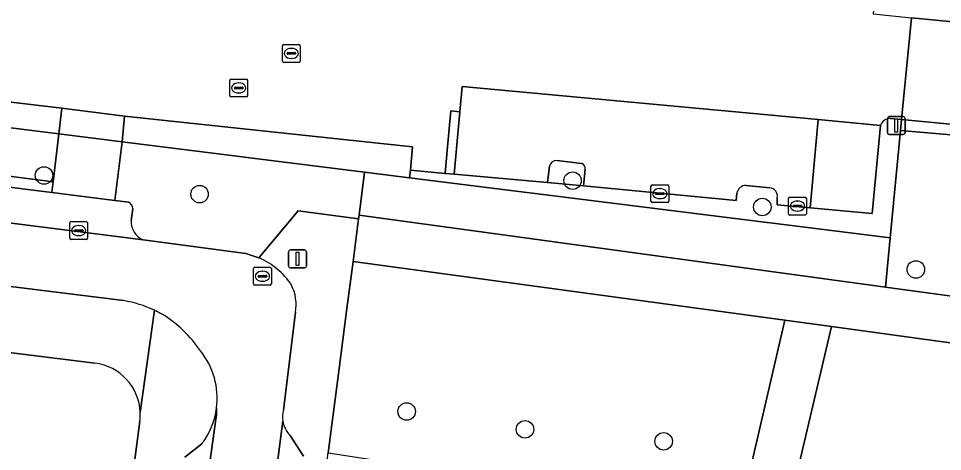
# Model space of a CAD drawing. Extents: x 161848 to 162726, y 385382 to 386521.
# Drawn here: x 162247.3 to 162299, y 386331.6 to 386355.8 of the extents above; entities that cross this region are included whole.
import ezdxf

# ---------------------------------------------------------------- set-up
doc = ezdxf.new("R2010")
doc.units = 0
for name, color, linetype in [('IMGEO_Boom', 7, 'Continuous'), ('IMGEO_Erf', 7, 'Continuous'), ('IMGEO_Groenvoorziening', 7, 'Continuous'), ('IMGEO_Haag', 7, 'Continuous'), ('IMGEO_Hek', 7, 'Continuous'), ('IMGEO_Kolk', 7, 'Continuous'), ('IMGEO_Lichtmast', 7, 'Continuous'), ('IMGEO_Parkeervlak_open', 7, 'Continuous'), ('IMGEO_Rijbaan_lokaal_open', 7, 'Continuous'), ('IMGEO_Rioolput', 7, 'Continuous'), ('IMGEO_Voetpad_halfverhard', 7, 'Continuous'), ('IMGEO_Voetpad_open', 7, 'Continuous')]:
    doc.layers.add(name, color=color, linetype=linetype)

msp = doc.modelspace()

# ---------------------------------------------------------------- linework, layer by layer
at = {"layer": 'IMGEO_Boom'}
for centre in [(162248.753, 386347.027), (162278.316, 386346.739), (162257.456, 386345.984), (162288.925, 386345.265), (162297.513, 386341.776), (162269.037, 386333.839), (162275.658, 386332.845), (162283.407, 386332.177)]:
    msp.add_circle(centre, 0.489, dxfattribs=at)
at = {"layer": 'IMGEO_Erf'}
for points in [[(162251.607, 386336.542), (162228.051, 386339.468)], [(162248.184, 386287.908), (162248.233, 386288.282), (162254.115, 386333.295)]]:
    msp.add_lwpolyline(points, dxfattribs=at)
for centre, radius, start, end in [((162251.242, 386333.668), 2.897, 2.2935, 82.7688), ((162251.143, 386333.674), 2.996, 352.7388, 2.1092)]:
    msp.add_arc(centre, radius, start, end, dxfattribs=at)
at = {"layer": 'IMGEO_Groenvoorziening'}
for points in [[(162309.527, 386350.371), (162309.036, 386348.986), (162296.708, 386350.154), (162296.647, 386349.542), (162308.605, 386348.513), (162314.648, 386347.993), (162331.162, 386390.434), (162336.508, 386447.22), (162320.167, 386448.885), (162320.11, 386448.215), (162331.028, 386446.98), (162335.947, 386446.426), (162330.703, 386390.726)], [(162229.574, 386352.028), (162229.598, 386351.853), (162249.576, 386349.351), (162249.744, 386350.782), (162230.054, 386353.106)], [(162277.123, 386346.609), (162276.915, 386346.627), (162271.687, 386347.099), (162271.189, 386347.146), (162269.244, 386347.32), (162269.205, 386346.902), (162296.08, 386343.552), (162296.647, 386349.542), (162296.708, 386350.154), (162296.103, 386350.211)], [(162295.543, 386349.823), (162295.067, 386344.906), (162291.599, 386345.225), (162289.761, 386345.394), (162289.756, 386345.782)], [(162266.685, 386347.216), (162253.122, 386348.907), (162252.718, 386345.622), (162253.472, 386345.527)], [(162278.824, 386347.695), (162277.45, 386347.855)], [(162254.299, 386343.439), (162260.05, 386342.659), (162260.768, 386342.429), (162262.972, 386345.057), (162266.353, 386344.609), (162266.378, 386344.801), (162266.685, 386347.216)], [(162277.02, 386347.549), (162276.915, 386346.627), (162277.123, 386346.609), (162278.931, 386346.445), (162279.027, 386347.363)], [(162287.504, 386346.032), (162287.466, 386345.626), (162278.931, 386346.445), (162277.123, 386346.609)], [(162289.345, 386346.337), (162288.032, 386346.473)], [(162253.726, 386345.177), (162253.633, 386344.502)]]:
    msp.add_lwpolyline(points, dxfattribs=at)
for points in [[(162231.52, 386348.296), (162231.575, 386348.876), (162233.446, 386348.699), (162249.259, 386346.667), (162249.576, 386349.351), (162229.598, 386351.853), (162229.773, 386348.517)], [(162253.26, 386350.341), (162253.122, 386348.907), (162266.685, 386347.216), (162269.205, 386346.902), (162269.244, 386347.32), (162269.372, 386348.631)], [(162272.012, 386350.584), (162271.514, 386350.629), (162271.308, 386348.425), (162271.189, 386347.146), (162271.687, 386347.099)], [(162316.242, 386338.016), (162301.758, 386340.996), (162308.605, 386348.513), (162296.647, 386349.542), (162296.08, 386343.552), (162295.819, 386340.795)], [(162269.205, 386346.902), (162266.685, 386347.216), (162266.378, 386344.801), (162295.819, 386340.795), (162296.08, 386343.552)], [(162290.19, 386338.952), (162266.04, 386342.23), (162265.694, 386339.604), (162265.237, 386336.089), (162264.641, 386331.526), (162287.646, 386328.009)], [(162298.101, 386290.767), (162317.713, 386335.163), (162292.79, 386338.592), (162290.161, 386327.442), (162271.887, 386250), (162253.156, 386170.623), (162250.491, 386159.339), (162253.978, 386158.884), (162257.929, 386162.345), (162258.167, 386162.865), (162260.963, 386173.327), (162263.976, 386184.406), (162266.087, 386192.236), (162268.162, 386199.561), (162269.353, 386203.783), (162272.276, 386213.996), (162273.521, 386218.452), (162275.09, 386223.991), (162276.768, 386230.072), (162277.869, 386233.716), (162281.532, 386245.028)]]:
    msp.add_lwpolyline(points, close=True, dxfattribs=at)
for centre, radius, start, end in [((162296.08, 386349.647), 0.565, 87.6233, 161.8096), ((162277.418, 386347.445), 0.411, 85.5344, 165.339), ((162278.728, 386347.408), 0.303, 351.4545, 71.4326), ((162288.03, 386345.938), 0.535, 89.8247, 169.9144), ((162289.316, 386345.886), 0.452, 346.7718, 86.2711), ((162253.354, 386345.175), 0.372, 0.3779, 71.5599), ((162254.686, 386344.422), 1.056, 175.6318, 248.5048)]:
    msp.add_arc(centre, radius, start, end, dxfattribs=at)
at = {"layer": 'IMGEO_Haag'}
msp.add_lwpolyline([(162229.574, 386352.028), (162229.598, 386351.853), (162249.576, 386349.351), (162249.744, 386350.782), (162230.054, 386353.106)], dxfattribs=at)
for points in [[(162253.26, 386350.341), (162253.122, 386348.907), (162266.685, 386347.216), (162269.205, 386346.902), (162269.244, 386347.32), (162269.372, 386348.631)], [(162271.687, 386347.099), (162272.012, 386350.584), (162271.514, 386350.629), (162271.308, 386348.425), (162271.189, 386347.146)]]:
    msp.add_lwpolyline(points, close=True, dxfattribs=at)
at = {"layer": 'IMGEO_Hek'}
for points in [[(162249.576, 386349.351), (162229.598, 386351.853), (162224.391, 386352.511)], [(162269.205, 386346.902), (162266.685, 386347.216), (162253.122, 386348.907), (162249.576, 386349.351)], [(162296.08, 386343.552), (162296.647, 386349.542)], [(162296.647, 386349.542), (162308.605, 386348.513)], [(162296.08, 386343.552), (162269.205, 386346.902)]]:
    msp.add_lwpolyline(points, dxfattribs=at)
at = {"layer": 'IMGEO_Kolk'}
for p, q in [((162259.144, 386351.489), (162259.144, 386352.341)), ((162259.219, 386352.415), (162260.071, 386352.415)), ((162260.145, 386352.341), (162260.145, 386351.489)), ((162259.403, 386351.909), (162259.403, 386351.921)), ((162259.841, 386351.872), (162259.443, 386351.872)), ((162259.446, 386351.958), (162259.844, 386351.958)), ((162259.632, 386352.195), (162259.657, 386352.195)), ((162259.887, 386351.921), (162259.887, 386351.909)), ((162260.071, 386351.415), (162259.219, 386351.415)), ((162259.655, 386351.635), (162259.63, 386351.635)), ((162282.699, 386345.585), (162282.699, 386346.437)), ((162282.774, 386346.511), (162283.626, 386346.511)), ((162283.001, 386346.054), (162283.399, 386346.054)), ((162283.187, 386346.291), (162283.212, 386346.291)), ((162283.7, 386346.437), (162283.7, 386345.585)), ((162282.958, 386346.005), (162282.958, 386346.017)), ((162283.396, 386345.968), (162282.998, 386345.968)), ((162283.21, 386345.731), (162283.185, 386345.731)), ((162283.442, 386346.017), (162283.442, 386346.005)), ((162290.391, 386344.892), (162290.391, 386345.744)), ((162290.466, 386345.818), (162291.318, 386345.818)), ((162290.879, 386345.598), (162290.904, 386345.598)), ((162291.392, 386345.744), (162291.392, 386344.892)), ((162283.626, 386345.511), (162282.774, 386345.511)), ((162290.65, 386345.312), (162290.65, 386345.324)), ((162291.088, 386345.275), (162290.69, 386345.275)), ((162290.693, 386345.361), (162291.091, 386345.361)), ((162290.902, 386345.038), (162290.877, 386345.038)), ((162291.134, 386345.324), (162291.134, 386345.312)), ((162291.318, 386344.818), (162290.466, 386344.818)), ((162250.196, 386343.521), (162250.196, 386344.373)), ((162250.271, 386344.447), (162251.123, 386344.447)), ((162250.498, 386343.99), (162250.896, 386343.99)), ((162250.684, 386344.227), (162250.709, 386344.227)), ((162251.197, 386344.373), (162251.197, 386343.521)), ((162250.455, 386343.941), (162250.455, 386343.953)), ((162250.893, 386343.904), (162250.495, 386343.904)), ((162250.707, 386343.667), (162250.682, 386343.667)), ((162250.939, 386343.953), (162250.939, 386343.941)), ((162251.123, 386343.447), (162250.271, 386343.447))]:
    msp.add_line(p, q, dxfattribs=at)
for points in [[(162259.144, 386351.489), (162259.144, 386352.341)], [(162259.219, 386352.415), (162260.071, 386352.415)], [(162260.145, 386352.341), (162260.145, 386351.489)], [(162260.071, 386351.415), (162259.219, 386351.415)], [(162282.699, 386345.585), (162282.699, 386346.437)], [(162282.774, 386346.511), (162283.626, 386346.511)], [(162283.7, 386346.437), (162283.7, 386345.585)], [(162290.391, 386344.892), (162290.391, 386345.744)], [(162290.466, 386345.818), (162291.318, 386345.818)], [(162291.392, 386345.744), (162291.392, 386344.892)], [(162283.626, 386345.511), (162282.774, 386345.511)], [(162291.318, 386344.818), (162290.466, 386344.818)], [(162250.196, 386343.521), (162250.196, 386344.373)], [(162250.271, 386344.447), (162251.123, 386344.447)], [(162251.197, 386344.373), (162251.197, 386343.521)], [(162251.123, 386343.447), (162250.271, 386343.447)]]:
    msp.add_lwpolyline(points, dxfattribs=at)
for centre, radius, start, end in [((162259.221, 386352.339), 0.0765, 91.552, 178.448), ((162259.221, 386352.339), 0.0765, 91.552, 178.448), ((162260.069, 386352.339), 0.0765, 1.552, 88.448), ((162260.069, 386352.339), 0.0765, 1.552, 88.448), ((162259.443, 386351.918), 0.0403, 85.8775, 175.7526), ((162259.44, 386351.908), 0.0366, 178.938, 274.7102), ((162259.844, 386351.915), 0.043, 264.8664, 352.4533), ((162259.848, 386351.92), 0.0386, 1.7309, 96.639), ((162259.221, 386351.491), 0.0765, 181.552, 268.448), ((162259.221, 386351.491), 0.0765, 181.552, 268.448), ((162260.069, 386351.491), 0.0765, 271.552, 358.448), ((162260.069, 386351.491), 0.0765, 271.552, 358.448), ((162282.776, 386346.435), 0.0765, 91.552, 178.448), ((162282.776, 386346.435), 0.0765, 91.552, 178.448), ((162282.998, 386346.014), 0.0403, 85.8775, 175.7526), ((162283.403, 386346.016), 0.0386, 1.7309, 96.639), ((162283.624, 386346.435), 0.0765, 1.552, 88.448), ((162283.624, 386346.435), 0.0765, 1.552, 88.448), ((162282.776, 386345.587), 0.0765, 181.552, 268.448), ((162282.776, 386345.587), 0.0765, 181.552, 268.448), ((162282.995, 386346.004), 0.0366, 178.938, 274.7102), ((162283.399, 386346.011), 0.043, 264.8664, 352.4533), ((162283.624, 386345.587), 0.0765, 271.552, 358.448), ((162283.624, 386345.587), 0.0765, 271.552, 358.448), ((162290.468, 386345.742), 0.0765, 91.552, 178.448), ((162290.468, 386345.742), 0.0765, 91.552, 178.448), ((162291.316, 386345.742), 0.0765, 1.552, 88.448), ((162291.316, 386345.742), 0.0765, 1.552, 88.448), ((162290.69, 386345.321), 0.0403, 85.8775, 175.7526), ((162290.687, 386345.311), 0.0366, 178.938, 274.7102), ((162291.091, 386345.318), 0.043, 264.8664, 352.4533), ((162291.095, 386345.323), 0.0386, 1.7309, 96.639), ((162290.468, 386344.894), 0.0765, 181.552, 268.448), ((162290.468, 386344.894), 0.0765, 181.552, 268.448), ((162291.316, 386344.894), 0.0765, 271.552, 358.448), ((162291.316, 386344.894), 0.0765, 271.552, 358.448), ((162250.273, 386344.371), 0.0765, 91.552, 178.448), ((162250.273, 386344.371), 0.0765, 91.552, 178.448), ((162250.495, 386343.95), 0.0403, 85.8775, 175.7526), ((162250.9, 386343.952), 0.0386, 1.7309, 96.639), ((162251.121, 386344.371), 0.0765, 1.552, 88.448), ((162251.121, 386344.371), 0.0765, 1.552, 88.448), ((162250.273, 386343.523), 0.0765, 181.552, 268.448), ((162250.273, 386343.523), 0.0765, 181.552, 268.448), ((162250.492, 386343.94), 0.0366, 178.938, 274.7102), ((162250.896, 386343.947), 0.043, 264.8664, 352.4533), ((162251.121, 386343.523), 0.0765, 271.552, 358.448), ((162251.121, 386343.523), 0.0765, 271.552, 358.448)]:
    msp.add_arc(centre, radius, start, end, dxfattribs=at)
for centre, major_axis, ratio, start_param, end_param in [((162259.631, 386351.915), (-0.387, 0.002), 0.722429, 4.712389, 7.853982), ((162259.656, 386351.915), (-0.39, 0.002), 0.717154, 1.570796, 4.712389), ((162283.186, 386346.011), (-0.387, 0.002), 0.722429, 4.712389, 7.853982), ((162283.211, 386346.011), (-0.39, 0.002), 0.717154, 1.570796, 4.712389), ((162290.878, 386345.318), (-0.387, 0.002), 0.722429, 4.712389, 7.853982), ((162290.903, 386345.318), (-0.39, 0.002), 0.717154, 1.570796, 4.712389), ((162250.683, 386343.947), (-0.387, 0.002), 0.722429, 4.712389, 7.853982), ((162250.708, 386343.947), (-0.39, 0.002), 0.717154, 1.570796, 4.712389)]:
    msp.add_ellipse(centre, major_axis=major_axis, ratio=ratio, start_param=start_param, end_param=end_param, dxfattribs=at)
at = {"layer": 'IMGEO_Lichtmast'}
for p, q in [((162295.923, 386349.417), (162295.923, 386350.217)), ((162295.923, 386350.217), (162295.923, 386349.417)), ((162296.023, 386350.317), (162296.813, 386350.317)), ((162296.813, 386350.317), (162296.023, 386350.317)), ((162296.913, 386350.217), (162296.913, 386349.417)), ((162296.913, 386349.417), (162296.913, 386350.217)), ((162296.813, 386349.317), (162296.023, 386349.317)), ((162296.023, 386349.317), (162296.813, 386349.317)), ((162262.437, 386341.964), (162262.437, 386342.764)), ((162262.437, 386342.764), (162262.437, 386341.964)), ((162262.537, 386342.864), (162263.327, 386342.864)), ((162263.327, 386342.864), (162262.537, 386342.864)), ((162263.427, 386342.764), (162263.427, 386341.964)), ((162263.427, 386341.964), (162263.427, 386342.764)), ((162263.327, 386341.864), (162262.537, 386341.864)), ((162262.537, 386341.864), (162263.327, 386341.864))]:
    msp.add_line(p, q, dxfattribs=at)
for points in [[(162296.343, 386350.192), (162296.493, 386350.192), (162296.493, 386349.442), (162296.343, 386349.442), (162296.343, 386350.192)], [(162262.857, 386342.739), (162263.007, 386342.739), (162263.007, 386341.989), (162262.857, 386341.989), (162262.857, 386342.739)]]:
    msp.add_lwpolyline(points, dxfattribs=at)
for centre, start, end in [((162296.023, 386350.217), 90, 180), ((162296.023, 386350.217), 90, 180), ((162296.813, 386350.217), 0, 90), ((162296.813, 386350.217), 360, 90), ((162296.023, 386349.417), 180, 270), ((162296.023, 386349.417), 180, 270), ((162296.813, 386349.417), 270, 0), ((162296.813, 386349.417), 270, 0), ((162262.537, 386342.764), 90, 180), ((162262.537, 386342.764), 90, 180), ((162263.327, 386342.764), 0, 90), ((162263.327, 386342.764), 360, 90), ((162262.537, 386341.964), 180, 270), ((162262.537, 386341.964), 180, 270), ((162263.327, 386341.964), 270, 0), ((162263.327, 386341.964), 270, 0)]:
    msp.add_arc(centre, 0.1, start, end, dxfattribs=at)
at = {"layer": 'IMGEO_Parkeervlak_open'}
for points in [[(162310.701, 386427.998), (162307.077, 386428.43), (162303.744, 386393.633), (162298.76, 386394.145), (162295.124, 386356.058), (162297.279, 386355.842), (162299.782, 386355.591)], [(162169.554, 386355.75), (162172.923, 386355.163), (162180.325, 386353.897), (162196.247, 386351.137), (162204.893, 386349.765), (162224.839, 386347.152), (162254.299, 386343.439)], [(162292.058, 386350.148), (162272.145, 386352.006), (162272.012, 386350.584), (162271.687, 386347.099), (162276.915, 386346.627), (162277.02, 386347.549)], [(162253.472, 386345.527), (162252.718, 386345.622), (162249.188, 386346.067), (162231.52, 386348.296), (162229.773, 386348.517), (162225.354, 386349.074), (162222.936, 386349.397), (162220.388, 386349.738), (162206.684, 386351.571)], [(162289.756, 386345.782), (162289.761, 386345.394), (162291.599, 386345.225), (162292.058, 386350.148)], [(162277.45, 386347.855), (162278.824, 386347.695)], [(162279.027, 386347.363), (162278.931, 386346.445), (162287.466, 386345.626), (162287.504, 386346.032)], [(162288.032, 386346.473), (162289.345, 386346.337)], [(162253.633, 386344.502), (162253.726, 386345.177)], [(162257.969, 386330.609), (162258.396, 386333.682), (162258.408, 386334.039)], [(162262.116, 386333.297), (162261.701, 386330.157), (162256.551, 386291.19)], [(162263.262, 386331.346), (162262.517, 386332.494)], [(162257.585, 386332.027), (162256.624, 386331.295)]]:
    msp.add_lwpolyline(points, dxfattribs=at)
for centre, radius, start, end in [((162277.418, 386347.445), 0.411, 85.5344, 165.339), ((162278.728, 386347.408), 0.303, 351.4545, 71.4326), ((162288.03, 386345.938), 0.535, 89.8247, 169.9144), ((162289.316, 386345.886), 0.452, 346.7718, 86.2711), ((162253.354, 386345.175), 0.372, 0.3779, 71.5599), ((162254.686, 386344.422), 1.056, 175.6318, 248.5048), ((162254.216, 386334.579), 4.226, 322.8505, 352.6559), ((162263.621, 386333.547), 1.525, 189.4244, 223.6486)]:
    msp.add_arc(centre, radius, start, end, dxfattribs=at)
at = {"layer": 'IMGEO_Rijbaan_lokaal_open'}
for points in [[(162299.782, 386355.591), (162297.279, 386355.842), (162296.708, 386350.154), (162309.036, 386348.986), (162309.527, 386350.371), (162325.778, 386392.073)], [(162224.839, 386347.152), (162204.893, 386349.765), (162196.247, 386351.137), (162180.325, 386353.897), (162172.923, 386355.163), (162169.554, 386355.75), (162169.009, 386352.243), (162169.4, 386352.181), (162172.143, 386351.745), (162181.294, 386350.178), (162181.504, 386350.142), (162202.546, 386346.605), (162214.924, 386344.934), (162225.81, 386343.566), (162233.017, 386342.606), (162245.82, 386340.955), (162253.202, 386340.036)], [(162296.103, 386350.211), (162296.708, 386350.154), (162297.279, 386355.842)], [(162230.054, 386353.106), (162249.744, 386350.782), (162253.26, 386350.341), (162269.372, 386348.631), (162269.244, 386347.32), (162271.189, 386347.146), (162271.308, 386348.425), (162271.514, 386350.629), (162272.012, 386350.584), (162272.145, 386352.006), (162292.058, 386350.148), (162295.543, 386349.823)], [(162260.768, 386342.429), (162260.05, 386342.659), (162254.299, 386343.439), (162224.839, 386347.152)], [(162254.926, 386339.504), (162255.371, 386339.281)], [(162262.143, 386333.925), (162262.824, 386339.387)], [(162258.408, 386334.039), (162258.396, 386333.682), (162257.969, 386330.609), (162261.701, 386330.157), (162262.116, 386333.297)]]:
    msp.add_lwpolyline(points, dxfattribs=at)
for centre, radius, start, end in [((162296.08, 386349.647), 0.565, 87.6233, 161.8096), ((162259.152, 386338.624), 4.134, 33.4193, 66.9819), ((162260.301, 386339.79), 2.555, 350.918, 25.7658), ((162252.015, 386333.129), 7.008, 65.4545, 80.2467), ((162251.51, 386333.116), 7.274, 34.4687, 57.9411), ((162254.208, 386334.578), 4.234, 352.6817, 38.8249), ((162263.631, 386333.546), 1.535, 165.7258, 189.3505)]:
    msp.add_arc(centre, radius, start, end, dxfattribs=at)
at = {"layer": 'IMGEO_Rioolput'}
for p, q in [((162262.162, 386354.347), (162263.014, 386354.347)), ((162262.087, 386353.421), (162262.087, 386354.273)), ((162262.346, 386353.841), (162262.346, 386353.853)), ((162262.784, 386353.804), (162262.386, 386353.804)), ((162262.389, 386353.89), (162262.787, 386353.89)), ((162262.575, 386354.127), (162262.6, 386354.127)), ((162262.83, 386353.853), (162262.83, 386353.841)), ((162263.088, 386354.273), (162263.088, 386353.421)), ((162263.014, 386353.347), (162262.162, 386353.347)), ((162262.598, 386353.567), (162262.573, 386353.567)), ((162260.471, 386340.97), (162260.471, 386341.822)), ((162260.546, 386341.896), (162261.398, 386341.896)), ((162260.73, 386341.39), (162260.73, 386341.402)), ((162260.773, 386341.439), (162261.171, 386341.439)), ((162260.959, 386341.676), (162260.984, 386341.676)), ((162261.214, 386341.402), (162261.214, 386341.39)), ((162261.472, 386341.822), (162261.472, 386340.97)), ((162261.398, 386340.896), (162260.546, 386340.896)), ((162261.168, 386341.353), (162260.77, 386341.353)), ((162260.982, 386341.116), (162260.957, 386341.116))]:
    msp.add_line(p, q, dxfattribs=at)
for points in [[(162262.162, 386354.347), (162263.014, 386354.347)], [(162262.087, 386353.421), (162262.087, 386354.273)], [(162263.088, 386354.273), (162263.088, 386353.421)], [(162263.014, 386353.347), (162262.162, 386353.347)], [(162260.471, 386340.97), (162260.471, 386341.822)], [(162260.546, 386341.896), (162261.398, 386341.896)], [(162261.472, 386341.822), (162261.472, 386340.97)], [(162261.398, 386340.896), (162260.546, 386340.896)]]:
    msp.add_lwpolyline(points, dxfattribs=at)
for centre, radius, start, end in [((162262.164, 386354.271), 0.0765, 91.552, 178.448), ((162262.164, 386354.271), 0.0765, 91.552, 178.448), ((162263.012, 386354.271), 0.0765, 1.552, 88.448), ((162263.012, 386354.271), 0.0765, 1.552, 88.448), ((162262.386, 386353.85), 0.0403, 85.8775, 175.7526), ((162262.383, 386353.84), 0.0366, 178.938, 274.7102), ((162262.787, 386353.847), 0.043, 264.8664, 352.4533), ((162262.791, 386353.852), 0.0386, 1.7309, 96.639), ((162262.164, 386353.423), 0.0765, 181.552, 268.448), ((162262.164, 386353.423), 0.0765, 181.552, 268.448), ((162263.012, 386353.423), 0.0765, 271.552, 358.448), ((162263.012, 386353.423), 0.0765, 271.552, 358.448), ((162260.548, 386341.82), 0.0765, 91.552, 178.448), ((162260.548, 386341.82), 0.0765, 91.552, 178.448), ((162260.77, 386341.399), 0.0403, 85.8775, 175.7526), ((162261.175, 386341.401), 0.0386, 1.7309, 96.639), ((162261.396, 386341.82), 0.0765, 1.552, 88.448), ((162261.396, 386341.82), 0.0765, 1.552, 88.448), ((162260.548, 386340.972), 0.0765, 181.552, 268.448), ((162260.548, 386340.972), 0.0765, 181.552, 268.448), ((162260.767, 386341.389), 0.0366, 178.938, 274.7102), ((162261.171, 386341.396), 0.043, 264.8664, 352.4533), ((162261.396, 386340.972), 0.0765, 271.552, 358.448), ((162261.396, 386340.972), 0.0765, 271.552, 358.448)]:
    msp.add_arc(centre, radius, start, end, dxfattribs=at)
for centre, major_axis, ratio, start_param, end_param in [((162262.574, 386353.847), (-0.387, 0.002), 0.722429, 4.712389, 7.853982), ((162262.599, 386353.847), (-0.39, 0.002), 0.717154, 1.570796, 4.712389), ((162260.958, 386341.396), (-0.387, 0.002), 0.722429, 4.712389, 7.853982), ((162260.983, 386341.396), (-0.39, 0.002), 0.717154, 1.570796, 4.712389)]:
    msp.add_ellipse(centre, major_axis=major_axis, ratio=ratio, start_param=start_param, end_param=end_param, dxfattribs=at)
at = {"layer": 'IMGEO_Voetpad_halfverhard'}
for points in [[(162316.242, 386338.016), (162295.819, 386340.795), (162266.378, 386344.801), (162266.353, 386344.609), (162266.04, 386342.23), (162290.19, 386338.952), (162292.79, 386338.592), (162317.713, 386335.163)], [(162271.887, 386250), (162290.161, 386327.442), (162292.79, 386338.592), (162290.19, 386338.952), (162287.646, 386328.009), (162279.004, 386292.216), (162277.722, 386284.62)]]:
    msp.add_lwpolyline(points, dxfattribs=at)
at = {"layer": 'IMGEO_Voetpad_open'}
for points in [[(162181.504, 386350.142), (162181.294, 386350.178), (162181.114, 386348.991), (162169.234, 386351.023), (162158.935, 386348.052), (162173.99, 386346.182), (162175.466, 386345.999), (162226.617, 386339.646), (162228.051, 386339.468), (162251.607, 386336.542)], [(162258.949, 386287.559), (162259.24, 386290.129), (162260.102, 386296.735), (162264.641, 386331.526), (162265.237, 386336.089), (162265.694, 386339.604), (162266.04, 386342.23), (162266.353, 386344.609), (162262.972, 386345.057), (162260.768, 386342.429)], [(162253.202, 386340.036), (162245.82, 386340.955)], [(162254.137, 386333.784), (162254.926, 386339.504)], [(162255.371, 386339.281), (162254.926, 386339.504), (162254.137, 386333.784)], [(162262.824, 386339.387), (162262.143, 386333.925)], [(162254.115, 386333.295), (162248.233, 386288.282), (162248.184, 386287.908), (162247.465, 386282.407)], [(162262.517, 386332.494), (162263.262, 386331.346)], [(162256.624, 386331.295), (162257.585, 386332.027)]]:
    msp.add_lwpolyline(points, dxfattribs=at)
for points in [[(162253.26, 386350.341), (162249.744, 386350.782), (162249.576, 386349.351), (162253.122, 386348.907)], [(162295.543, 386349.823), (162292.058, 386350.148), (162291.599, 386345.225), (162295.067, 386344.906)], [(162252.718, 386345.622), (162253.122, 386348.907), (162249.576, 386349.351), (162249.259, 386346.667), (162249.188, 386346.067)], [(162249.188, 386346.067), (162249.259, 386346.667), (162233.446, 386348.699), (162231.575, 386348.876), (162231.52, 386348.296)]]:
    msp.add_lwpolyline(points, close=True, dxfattribs=at)
for centre, radius, start, end in [((162259.152, 386338.624), 4.134, 33.4193, 66.9819), ((162260.301, 386339.79), 2.555, 350.918, 25.7658), ((162252.015, 386333.129), 7.008, 65.4545, 80.2467), ((162251.51, 386333.116), 7.274, 34.4687, 57.9411), ((162254.208, 386334.578), 4.234, 352.6817, 38.8249), ((162251.242, 386333.668), 2.897, 2.2935, 82.7688), ((162251.143, 386333.674), 2.996, 352.7388, 2.1092), ((162254.216, 386334.579), 4.226, 322.8505, 352.6559), ((162263.631, 386333.546), 1.535, 165.7258, 189.3505), ((162263.621, 386333.547), 1.525, 189.4244, 223.6486)]:
    msp.add_arc(centre, radius, start, end, dxfattribs=at)

doc.saveas('drawing.dxf')
